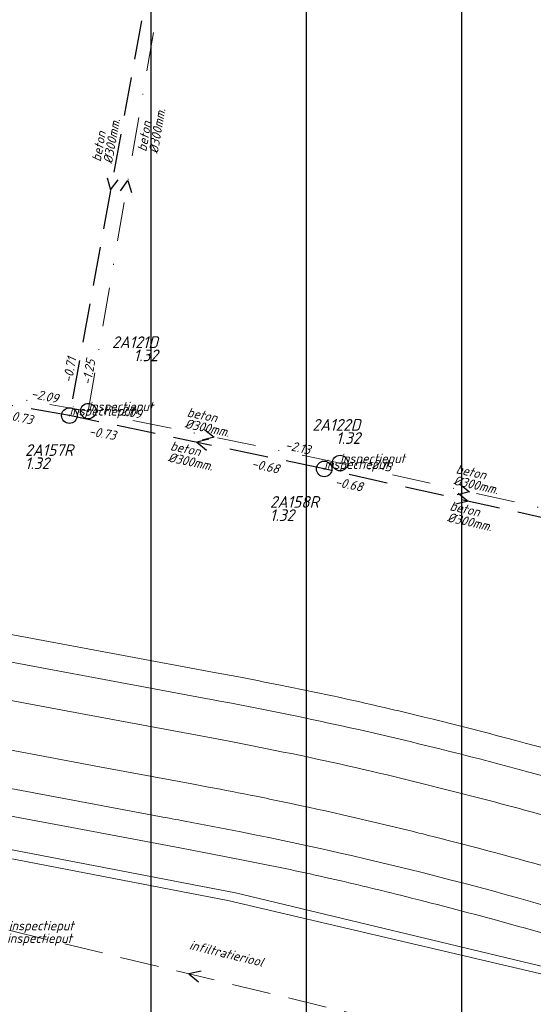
# Model space of a CAD drawing. Extents: x 148869 to 161638, y 453607 to 469810.
# Tile 785 of 1056: x 157100 to 157166, y 468252 to 468378. Entities that reach past the tile are written whole.
import ezdxf
from ezdxf.enums import TextEntityAlignment as Align
from ezdxf.lldxf.tags import DXFTag

# ---------------------------------------------------------------- set-up
doc = ezdxf.new("R2010")
doc.units = 0
doc.header["$PDMODE"] = 32
doc.header["$PDSIZE"] = 2
doc.linetypes.add('RI-HWA', pattern=[7.4, 5, -2.4])
doc.linetypes.add('RI-VWA', pattern=[11, 5, -3, 0, -3])
doc.layers.get('0').update_dxf_attribs({"linetype": 'CONTINUOUS'})
doc.layers.get('DEFPOINTS').update_dxf_attribs({"linetype": 'CONTINUOUS'})
for name, color, linetype in [('2022 hatch', 10, 'CONTINUOUS'), ('B-OI-RI-BOB-T18-niet meenemen', 252, 'CONTINUOUS'), ('B-OI-RI-DIAMETER-T18-niet meenemen', 252, 'CONTINUOUS'), ('B-OI-RI-HWA-PUTDEKSELHOOGTE-T25-niet meenemen', 252, 'CONTINUOUS'), ('B-OI-RI-HWA-PUTNUMMER-T25-niet meenemen', 252, 'CONTINUOUS'), ('B-OI-RI-HWA_TRANSPORTLEIDING-G-niet meenemen', 252, 'RI-HWA'), ('B-OI-RI-MATERIAAL-T18-niet meenemen', 252, 'CONTINUOUS'), ('B-OI-RI-STROOMRICHTING-S-niet meenemen', 252, 'CONTINUOUS'), ('B-OI-RI-VWA_PUTDEKSELHOOGTE-T25-niet meenemen', 252, 'CONTINUOUS'), ('gs dwa', 252, 'CONTINUOUS'), ('gs rwa', 252, 'CONTINUOUS')]:
    doc.layers.add(name, color=color, linetype=linetype)
for name, color, linetype, lineweight in [('B-OI-RI-HWA_IT TRANSPORTLEIDING-G', 134, 'RI-HWA', 18), ('B-OI-RI-PERSLEIDING-G-niet meenemen', 190, 'RI-PERS', 18), ('B-OI-RI-STRENGTYPE-T18', 31, 'CONTINUOUS', 18), ('B-OI-RI-STROOMRICHTING-S', 252, 'CONTINUOUS', 25), ('B-OI-RI-VWA_TRANSPORTLEIDING-G-niet meenemen', 252, 'RI-VWA', 18), ('B-RO-VH-VERHARDING_ASFALT-GV', 251, 'CONTINUOUS', 18)]:
    doc.layers.add(name, color=color, linetype=linetype, lineweight=lineweight)
doc.styles.add('iso15', font='ISO.shx', dxfattribs={"oblique": 15})
doc.styles.add('NLCS-ISO-M500-T18_CURSIEF', font='NLCS-ISO.ttf', dxfattribs={"oblique": 15, "height": 0.9})
doc.styles.add('NLCS-ISO-M750_CURSIEF', font='NLCS-ISO.ttf', dxfattribs={"oblique": 15})
tags = doc.linetypes.add('RI-PERS', pattern='A,7,-2,["P",Standard,S=1.8,R=0,X=-0.5,Y=-0.9],-2,7,-2,[102,NLCS.SHX,S=1,R=180,X=0,Y=0],-2', length=22).pattern_tags.tags
tags[6] = DXFTag(74, 10)

# ---------------------------------------------------------------- blocks, each defined once
blk = doc.blocks.new('ACMAP_ANN_TEMPLATE_strengtype')
at = {"color": 0, "linetype": 'ByBlock', "style": 'NLCS-ISO-M500-T18_CURSIEF', "oblique": 15}
blk.add_attdef('type', (-0.78, 3.09), '', height=1.2, dxfattribs=at)
blk = doc.blocks.new('ACMAP_ANN_TEMPLATE_type knoop')
at = {"layer": 'DEFPOINTS', "style": 'NLCS-ISO-M500-T18_CURSIEF', "oblique": 15}
blk.add_attdef('type_knoop', (0, 0), '', height=1.2, dxfattribs=at)
blk = doc.blocks.new('ACMAP_ANN_TEMPLATE_diam')
at = {"color": 0, "linetype": 'ByBlock', "style": 'iso15', "oblique": 15}
blk.add_attdef('diam', (0.5, -1.3), '', height=1.2, dxfattribs=at)
blk = doc.blocks.new('ACMAP_ANN_TEMPLATE_mat')
at = {"color": 0, "linetype": 'ByBlock', "style": 'iso15', "oblique": 15}
blk.add_attdef('mat', (0.5, 0.2), '', height=1.2, dxfattribs=at)
blk = doc.blocks.new('ACMAP_ANN_TEMPLATE_nap-l')
at = {"color": 0, "linetype": 'ByBlock', "style": 'iso15', "oblique": 15}
blk.add_attdef('nap-l', (3.3, 0.2), '', height=1.2, dxfattribs=at)
blk = doc.blocks.new('ACMAP_ANN_TEMPLATE_nap-r')
at = {"color": 0, "linetype": 'ByBlock', "style": 'iso15', "oblique": 15}
blk.add_attdef('nap-r', text='', height=1.2, dxfattribs=at).set_placement((-4.1, 0.2), align=Align.RIGHT)
blk = doc.blocks.new('ACMAP_ANN_TEMPLATE_puth-dwa')
at = {"color": 0, "linetype": 'ByBlock', "style": 'iso15', "oblique": 15}
blk.add_attdef('puth-dwa', text='', height=1.5, dxfattribs=at).set_placement((2.7, 1), align=Align.RIGHT)
blk = doc.blocks.new('ACMAP_ANN_TEMPLATE_putnr-dwa')
at = {"color": 0, "linetype": 'ByBlock', "style": 'iso15', "oblique": 15}
blk.add_attdef('putnr-dwa', text='', height=1.5, dxfattribs=at).set_placement((2.7, 2.7), align=Align.RIGHT)
blk = doc.blocks.new('ACMAP_ANN_TEMPLATE_puth-rwa')
at = {"color": 0, "linetype": 'ByBlock', "style": 'iso15', "oblique": 15}
blk.add_attdef('puth-rwa', (-2.7, -4.4), '', height=1.5, dxfattribs=at)
blk = doc.blocks.new('ACMAP_ANN_TEMPLATE_putnr-rwa')
at = {"color": 0, "linetype": 'ByBlock', "style": 'iso15', "oblique": 15}
blk.add_attdef('putnr-rwa', (-2.7, -2.7), '', height=1.5, dxfattribs=at)

msp = doc.modelspace()

# ---------------------------------------------------------------- hatches: boundary and pattern name
at = {"layer": '2022 hatch'}
h = msp.add_hatch(dxfattribs=at)
h.set_pattern_fill('ANSI31', color=256, scale=19.992, angle=45)
h.set_pattern_definition([(90, (0, 0), (-19.992, 0), [])])
h.paths.add_polyline_path([(158379.84, 467996.89), (158366.84, 468022.67), (158189.84, 468166.16), (157828.17, 468458.42), (157739.22, 468518.82), (157641.11, 468619.81), (157530.39, 468683.16), (157482.59, 468721.96), (157387.79, 468799.09), (157358.04, 468834.15), (157275.29, 468902.27), (157210.79, 468954.43), (157194.02, 469053.71), (156902.95, 469077.05), (156826.8, 468954.1), (156792.27, 468881.17), (156787.74, 468869.52), (156766.12, 468853.14), (156708.66, 468812.18), (156684.68, 468714.31), (156691.12, 468637.35), (156646.96, 468557.82), (156546.37, 468484.25), (156540.57, 468402.6), (156240.02, 468051.1), (156133.15, 468060.94), (155534.46, 467899.58), (155877.43, 467514.28), (156068.55, 467349.02), (156564.13, 467124.76), (157053.01, 467402.65), (157255.96, 467459.7), (157295.2, 467601.79), (157494.95, 467833.47), (157733.53, 467653.62), (157958.73, 467372.41), (158076.05, 467263.89), (158097.91, 467222.3), (158172.49, 467148.19), (158328.77, 467127.74), (158565.83, 467340.97), (158654.01, 467555.95), (158521.87, 467664.49), (158523.64, 467683.01), (158588.43, 467828.66)])

# ---------------------------------------------------------------- linework, layer by layer
at = {"layer": 'B-OI-RI-HWA_IT TRANSPORTLEIDING-G', "color": 251}
msp.add_line((157098.84, 468261.16), (157145.18, 468249.97), dxfattribs=at)
at = {"layer": 'B-OI-RI-HWA_TRANSPORTLEIDING-G-niet meenemen'}
for p, q in [((157117.23, 468385.38), (157106.64, 468327.34)), ((157106.64, 468327.34), (157054.55, 468336.37)), ((157139.41, 468320.48), (157106.64, 468327.34)), ((157176.41, 468312.21), (157139.41, 468320.48))]:
    msp.add_line(p, q, dxfattribs=at)
at = {"layer": 'B-OI-RI-PERSLEIDING-G-niet meenemen'}
for p, q in [((157128, 468266), (156715.2, 468345)), ((156714.5, 468344.3), (157127, 468265)), ((157204, 468247.7), (157128, 468266)), ((157127, 468265), (157203.3, 468247.1))]:
    msp.add_line(p, q, dxfattribs=at)
at = {"layer": 'B-OI-RI-STROOMRICHTING-S', "color": 251}
msp.add_lwpolyline([(157123.58, 468255.93), (157122.01, 468255.56), (157123.23, 468254.53)], dxfattribs=at)
at = {"layer": 'B-OI-RI-STROOMRICHTING-S-niet meenemen'}
for points in [[(157111.49, 468357.91), (157111.93, 468356.36), (157112.9, 468357.65)], [(157113.22, 468356.25), (157114.17, 468357.55), (157114.64, 468356.01)], [(157124, 468325.57), (157125.27, 468324.57), (157123.71, 468324.16)], [(157124.58, 468324.32), (157123.03, 468323.91), (157124.29, 468322.91)], [(157156.85, 468318.54), (157158.1, 468317.53), (157156.53, 468317.14)], [(157156.66, 468317.36), (157157.91, 468316.34), (157156.35, 468315.96)]]:
    msp.add_lwpolyline(points, dxfattribs=at)
at = {"layer": 'B-OI-RI-VWA_TRANSPORTLEIDING-G-niet meenemen'}
for p, q in [((157109.07, 468327.91), (157119.28, 468387.19)), ((157109.07, 468327.91), (157056.92, 468337.06)), ((157141.46, 468321.23), (157109.07, 468327.91)), ((157174.73, 468313.82), (157141.46, 468321.23))]:
    msp.add_line(p, q, dxfattribs=at)
at = {"layer": 'B-RO-VH-VERHARDING_ASFALT-GV', "flags": 128}
for points in [[(157133.78, 468292.69), (157131.74, 468293.08), (157131.03, 468293.22), (157128.63, 468293.69), (157125.06, 468294.36), (157113.6, 468296.51), (157095.41, 468299.89), (157075.24, 468303.64), (157070.05, 468304.62), (157063.97, 468305.77), (157047.78, 468308.79), (157029.61, 468312.18), (157028.48, 468312.38), (157027.78, 468308.96), (157056.47, 468303.6), (157090.44, 468297.25), (157124.42, 468290.93), (157124.7, 468290.88)], [(157126.97, 468285.51), (157123.53, 468286.15), (157111.96, 468288.31), (157093.78, 468291.71), (157073.58, 468295.48), (157056.66, 468298.65), (157053.12, 468299.31), (157044.51, 468300.92), (157031.96, 468303.3), (157031.15, 468303.47), (157030.45, 468300.04), (157051.1, 468296.15)], [(157025.65, 468293.12), (157024.99, 468289.67), (157036.06, 468287.62), (157036.32, 468287.56), (157051.54, 468284.73), (157070.71, 468281.15), (157090.85, 468277.38), (157099.61, 468275.74), (157109.03, 468273.98), (157120.84, 468271.76), (157125.03, 468270.97), (157129.19, 468270.15)], [(157118.24, 468275.8), (157081.99, 468282.59), (157059.23, 468286.85), (157048.61, 468288.82), (157031.64, 468292.21)], [(157064.09, 468290.86), (157072.2, 468289.35), (157092.34, 468285.59), (157110.52, 468282.19), (157122.37, 468279.98), (157124.52, 468279.58)], [(157151.11, 468280.26), (157148.55, 468280.89)]]:
    msp.add_lwpolyline(points, dxfattribs=at)
at = {"layer": 'B-RO-VH-VERHARDING_ASFALT-GV'}
for points in [[(157147.14, 468289.8, 0.00785), (157133.78, 468292.69)], [(157124.7, 468290.88, -0.021465), (157165.75, 468281.49)], [(157149.88, 468289.16, 0.001461), (157147.14, 468289.8)], [(157168.79, 468284.28, 0.008261), (157149.88, 468289.16)], [(157132.09, 468284.5, 0.002705), (157126.97, 468285.51)], [(157148.55, 468280.89, 0.010582), (157132.09, 468284.5)], [(157165.75, 468281.49, -0.013848), (157188.41, 468274.73)], [(157124.52, 468279.58, -0.006529), (157130.65, 468278.39)], [(157167.39, 468276.02, 0.006992), (157151.11, 468280.26)], [(157130.65, 468278.39, -0.002021), (157134.08, 468277.69)], [(157134.08, 468277.69, -0.010311), (157151.64, 468273.66)], [(157121.48, 468275.19, 0.00155), (157118.24, 468275.8)], [(157178.57, 468261.13, 0.03002), (157121.48, 468275.19)], [(157151.64, 468273.66, -0.00199), (157155.19, 468272.77)], [(157155.19, 468272.77, -0.008239), (157171.44, 468268.34)], [(157129.19, 468270.15, -0.007239), (157139.56, 468267.97)], [(157139.56, 468267.97, -0.006925), (157149.23, 468265.66)], [(157149.23, 468265.66, -0.005774), (157161.87, 468262.37)], [(157161.87, 468262.37, -0.003235), (157169.03, 468260.36)]]:
    msp.add_lwpolyline(points, format="xyb", dxfattribs=at)
at = {"layer": 'gs dwa'}
for p in [(157109.07, 468327.91), (157141.46, 468321.23)]:
    msp.add_point(p, dxfattribs=at)
at = {"layer": 'gs rwa'}
for p in [(157106.64, 468327.34), (157139.41, 468320.48)]:
    msp.add_point(p, dxfattribs=at)

# ---------------------------------------------------------------- block references
at = {"layer": 'B-OI-RI-BOB-T18-niet meenemen'}
ref = msp.add_blockref('ACMAP_ANN_TEMPLATE_nap-l', (157109.07, 468327.91), dxfattribs=dict(at, rotation=80.22762685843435))
ref.add_attrib('nap-l', '-1.25', (157109.43, 468331.2), dxfattribs={"layer": '0', "color": 0, "linetype": 'ByBlock', "height": 1.2, "rotation": 80.2276, "style": 'NLCS-ISO-M750_CURSIEF', "oblique": 15})
ref = msp.add_blockref('ACMAP_ANN_TEMPLATE_nap-r', (157108.49, 468338.7), dxfattribs=dict(at, rotation=79.65954019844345))
ref.add_attrib('nap-r', '-0.71', dxfattribs={"layer": '0', "color": 0, "linetype": 'ByBlock', "height": 1.2, "rotation": 79.6595, "style": 'NLCS-ISO-M750_CURSIEF', "oblique": 15}).set_placement((157107.55, 468334.7), align=Align.RIGHT)
ref = msp.add_blockref('ACMAP_ANN_TEMPLATE_nap-r', (157109.07, 468327.91), dxfattribs=dict(at, rotation=348.3469017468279))
ref.add_attrib('nap-r', '-2.09', dxfattribs={"layer": '0', "color": 0, "linetype": 'ByBlock', "height": 1.2, "rotation": 348.3469, "style": 'NLCS-ISO-M750_CURSIEF', "oblique": 15}).set_placement((157105.09, 468328.93), align=Align.RIGHT)
ref = msp.add_blockref('ACMAP_ANN_TEMPLATE_nap-l', (157109.07, 468327.91), dxfattribs=dict(at, rotation=350.0484383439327))
ref.add_attrib('nap-l', '-2.09', (157112.35, 468327.54), dxfattribs={"layer": '0', "color": 0, "linetype": 'ByBlock', "height": 1.2, "rotation": 350.0484, "style": 'NLCS-ISO-M750_CURSIEF', "oblique": 15})
ref = msp.add_blockref('ACMAP_ANN_TEMPLATE_nap-r', (157105.78, 468325.15), dxfattribs=dict(at, rotation=348.1765639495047))
ref.add_attrib('nap-r', '-0.73', dxfattribs={"layer": '0', "color": 0, "linetype": 'ByBlock', "height": 1.2, "rotation": 348.1766, "style": 'NLCS-ISO-M750_CURSIEF', "oblique": 15}).set_placement((157101.81, 468326.19), align=Align.RIGHT)
ref = msp.add_blockref('ACMAP_ANN_TEMPLATE_nap-l', (157105.78, 468325.15), dxfattribs=dict(at, rotation=350.1652969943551))
ref.add_attrib('nap-l', '-0.73', (157109.07, 468324.78), dxfattribs={"layer": '0', "color": 0, "linetype": 'ByBlock', "height": 1.2, "rotation": 350.1653, "style": 'NLCS-ISO-M750_CURSIEF', "oblique": 15})
ref = msp.add_blockref('ACMAP_ANN_TEMPLATE_nap-r', (157141.46, 468321.23), dxfattribs=dict(at, rotation=347.4438434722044))
ref.add_attrib('nap-r', '-2.13', dxfattribs={"layer": '0', "color": 0, "linetype": 'ByBlock', "height": 1.2, "rotation": 347.4438, "style": 'NLCS-ISO-M750_CURSIEF', "oblique": 15}).set_placement((157137.5, 468322.32), align=Align.RIGHT)
ref = msp.add_blockref('ACMAP_ANN_TEMPLATE_nap-r', (157137.46, 468318.77), dxfattribs=dict(at, rotation=347.4007077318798))
ref.add_attrib('nap-r', '-0.68', dxfattribs={"layer": '0', "color": 0, "linetype": 'ByBlock', "height": 1.2, "rotation": 347.4007, "style": 'NLCS-ISO-M750_CURSIEF', "oblique": 15}).set_placement((157133.5, 468319.86), align=Align.RIGHT)
ref = msp.add_blockref('ACMAP_ANN_TEMPLATE_nap-l', (157141.46, 468321.23), dxfattribs=dict(at, rotation=348.3469017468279))
ref.add_attrib('nap-l', '-2.13', (157144.73, 468320.76), dxfattribs={"layer": '0', "color": 0, "linetype": 'ByBlock', "height": 1.2, "rotation": 348.3469, "style": 'NLCS-ISO-M750_CURSIEF', "oblique": 15})
ref = msp.add_blockref('ACMAP_ANN_TEMPLATE_nap-l', (157137.46, 468318.77), dxfattribs=dict(at, rotation=348.1765639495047))
ref.add_attrib('nap-l', '-0.68', (157140.73, 468318.29), dxfattribs={"layer": '0', "color": 0, "linetype": 'ByBlock', "height": 1.2, "rotation": 348.1766, "style": 'NLCS-ISO-M750_CURSIEF', "oblique": 15})
at = {"layer": 'B-OI-RI-DIAMETER-T18-niet meenemen'}
ref = msp.add_blockref('ACMAP_ANN_TEMPLATE_diam', (157116.64, 468360.69), dxfattribs=dict(at, rotation=80.22762685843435))
ref.add_attrib('diam', '%%c300mm.', (157118.01, 468360.96), dxfattribs={"layer": '0', "color": 0, "linetype": 'ByBlock', "height": 1.2, "rotation": 80.2276, "style": 'NLCS-ISO-M750_CURSIEF', "oblique": 15})
ref = msp.add_blockref('ACMAP_ANN_TEMPLATE_diam', (157110.77, 468359.39), dxfattribs=dict(at, rotation=79.65954019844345))
ref.add_attrib('diam', '%%c300mm.', (157112.13, 468359.65), dxfattribs={"layer": '0', "color": 0, "linetype": 'ByBlock', "height": 1.2, "rotation": 79.6595, "style": 'NLCS-ISO-M750_CURSIEF', "oblique": 15})
ref = msp.add_blockref('ACMAP_ANN_TEMPLATE_diam', (157121.17, 468327.14), dxfattribs=dict(at, rotation=348.3469017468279))
ref.add_attrib('diam', '%%c300mm.', (157121.4, 468325.77), dxfattribs={"layer": '0', "color": 0, "linetype": 'ByBlock', "height": 1.2, "rotation": 348.3469, "style": 'NLCS-ISO-M750_CURSIEF', "oblique": 15})
ref = msp.add_blockref('ACMAP_ANN_TEMPLATE_diam', (157119.02, 468322.82), dxfattribs=dict(at, rotation=348.1765639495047))
ref.add_attrib('diam', '%%c300mm.', (157119.25, 468321.44), dxfattribs={"layer": '0', "color": 0, "linetype": 'ByBlock', "height": 1.2, "rotation": 348.1766, "style": 'NLCS-ISO-M750_CURSIEF', "oblique": 15})
ref = msp.add_blockref('ACMAP_ANN_TEMPLATE_diam', (157155.76, 468319.86), dxfattribs=dict(at, rotation=347.4438434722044))
ref.add_attrib('diam', '%%c300mm.', (157155.97, 468318.48), dxfattribs={"layer": '0', "color": 0, "linetype": 'ByBlock', "height": 1.2, "rotation": 347.4438, "style": 'NLCS-ISO-M750_CURSIEF', "oblique": 15})
ref = msp.add_blockref('ACMAP_ANN_TEMPLATE_diam', (157154.96, 468315.11), dxfattribs=dict(at, rotation=347.4007077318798))
ref.add_attrib('diam', '%%c300mm.', (157155.16, 468313.73), dxfattribs={"layer": '0', "color": 0, "linetype": 'ByBlock', "height": 1.2, "rotation": 347.4007, "style": 'NLCS-ISO-M750_CURSIEF', "oblique": 15})
at = {"layer": 'B-OI-RI-HWA-PUTDEKSELHOOGTE-T25-niet meenemen'}
ref = msp.add_blockref('ACMAP_ANN_TEMPLATE_puth-rwa', (157103.63, 468324.86), dxfattribs=at)
ref.add_attrib('puth-rwa', '1.32', (157100.93, 468320.46), dxfattribs={"layer": '0', "color": 0, "linetype": 'ByBlock', "height": 1.5, "style": 'NLCS-ISO-M750_CURSIEF', "oblique": 15})
ref = msp.add_blockref('ACMAP_ANN_TEMPLATE_puth-rwa', (157135.13, 468318.19), dxfattribs=at)
ref.add_attrib('puth-rwa', '1.32', (157132.43, 468313.79), dxfattribs={"layer": '0', "color": 0, "linetype": 'ByBlock', "height": 1.5, "style": 'NLCS-ISO-M750_CURSIEF', "oblique": 15})
at = {"layer": 'B-OI-RI-HWA-PUTNUMMER-T25-niet meenemen'}
ref = msp.add_blockref('ACMAP_ANN_TEMPLATE_putnr-rwa', (157103.63, 468324.86), dxfattribs=at)
ref.add_attrib('putnr-rwa', '2A157R', (157100.93, 468322.16), dxfattribs={"layer": '0', "color": 0, "linetype": 'ByBlock', "height": 1.5, "style": 'NLCS-ISO-M750_CURSIEF', "oblique": 15})
ref = msp.add_blockref('ACMAP_ANN_TEMPLATE_putnr-rwa', (157135.13, 468318.19), dxfattribs=at)
ref.add_attrib('putnr-rwa', '2A158R', (157132.43, 468315.49), dxfattribs={"layer": '0', "color": 0, "linetype": 'ByBlock', "height": 1.5, "style": 'NLCS-ISO-M750_CURSIEF', "oblique": 15})
at = {"layer": 'B-OI-RI-MATERIAAL-T18-niet meenemen'}
ref = msp.add_blockref('ACMAP_ANN_TEMPLATE_mat', (157116.64, 468360.69), dxfattribs=dict(at, rotation=80.22762685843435))
ref.add_attrib('mat', 'beton', (157116.53, 468361.21), dxfattribs={"layer": '0', "color": 0, "linetype": 'ByBlock', "height": 1.2, "rotation": 80.2276, "style": 'NLCS-ISO-M750_CURSIEF', "oblique": 15})
ref = msp.add_blockref('ACMAP_ANN_TEMPLATE_mat', (157110.77, 468359.39), dxfattribs=dict(at, rotation=79.65954019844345))
ref.add_attrib('mat', 'beton', (157110.66, 468359.92), dxfattribs={"layer": '0', "color": 0, "linetype": 'ByBlock', "height": 1.2, "rotation": 79.6595, "style": 'NLCS-ISO-M750_CURSIEF', "oblique": 15})
ref = msp.add_blockref('ACMAP_ANN_TEMPLATE_mat', (157121.17, 468327.14), dxfattribs=dict(at, rotation=348.3469017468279))
ref.add_attrib('mat', 'beton', (157121.7, 468327.23), dxfattribs={"layer": '0', "color": 0, "linetype": 'ByBlock', "height": 1.2, "rotation": 348.3469, "style": 'NLCS-ISO-M750_CURSIEF', "oblique": 15})
ref = msp.add_blockref('ACMAP_ANN_TEMPLATE_mat', (157119.02, 468322.82), dxfattribs=dict(at, rotation=348.1765639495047))
ref.add_attrib('mat', 'beton', (157119.55, 468322.91), dxfattribs={"layer": '0', "color": 0, "linetype": 'ByBlock', "height": 1.2, "rotation": 348.1766, "style": 'NLCS-ISO-M750_CURSIEF', "oblique": 15})
ref = msp.add_blockref('ACMAP_ANN_TEMPLATE_mat', (157155.76, 468319.86), dxfattribs=dict(at, rotation=347.4438434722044))
ref.add_attrib('mat', 'beton', (157156.29, 468319.94), dxfattribs={"layer": '0', "color": 0, "linetype": 'ByBlock', "height": 1.2, "rotation": 347.4438, "style": 'NLCS-ISO-M750_CURSIEF', "oblique": 15})
ref = msp.add_blockref('ACMAP_ANN_TEMPLATE_mat', (157154.96, 468315.11), dxfattribs=dict(at, rotation=347.4007077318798))
ref.add_attrib('mat', 'beton', (157155.49, 468315.19), dxfattribs={"layer": '0', "color": 0, "linetype": 'ByBlock', "height": 1.2, "rotation": 347.4007, "style": 'NLCS-ISO-M750_CURSIEF', "oblique": 15})
at = {"layer": 'B-OI-RI-STRENGTYPE-T18', "color": 251, "rotation": 346.4243283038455}
msp.add_blockref('ACMAP_ANN_TEMPLATE_strengtype', (157122.01, 468255.56), dxfattribs=at).add_auto_attribs({'type': 'infiltratieriool'})
at = {"layer": 'B-OI-RI-VWA_PUTDEKSELHOOGTE-T25-niet meenemen'}
ref = msp.add_blockref('ACMAP_ANN_TEMPLATE_putnr-dwa', (157115.33, 468333.33), dxfattribs=at)
ref.add_attrib('putnr-dwa', '2A121D', dxfattribs={"layer": '0', "color": 0, "linetype": 'ByBlock', "height": 1.5, "style": 'NLCS-ISO-M750_CURSIEF', "oblique": 15}).set_placement((157118.03, 468336.03), align=Align.RIGHT)
ref = msp.add_blockref('ACMAP_ANN_TEMPLATE_puth-dwa', (157115.33, 468333.33), dxfattribs=at)
ref.add_attrib('puth-dwa', '1.32', dxfattribs={"layer": '0', "color": 0, "linetype": 'ByBlock', "height": 1.5, "style": 'NLCS-ISO-M750_CURSIEF', "oblique": 15}).set_placement((157118.03, 468334.33), align=Align.RIGHT)
ref = msp.add_blockref('ACMAP_ANN_TEMPLATE_putnr-dwa', (157141.36, 468322.7), dxfattribs=at)
ref.add_attrib('putnr-dwa', '2A122D', dxfattribs={"layer": '0', "color": 0, "linetype": 'ByBlock', "height": 1.5, "style": 'NLCS-ISO-M750_CURSIEF', "oblique": 15}).set_placement((157144.06, 468325.4), align=Align.RIGHT)
ref = msp.add_blockref('ACMAP_ANN_TEMPLATE_puth-dwa', (157141.36, 468322.7), dxfattribs=at)
ref.add_attrib('puth-dwa', '1.32', dxfattribs={"layer": '0', "color": 0, "linetype": 'ByBlock', "height": 1.5, "style": 'NLCS-ISO-M750_CURSIEF', "oblique": 15}).set_placement((157144.06, 468323.7), align=Align.RIGHT)
at = {"layer": 'DEFPOINTS'}
for p in [(157106.64, 468327.34), (157109.07, 468327.91), (157141.46, 468321.23), (157139.41, 468320.48), (157098.84, 468261.16), (157098.62, 468259.54)]:
    msp.add_blockref('ACMAP_ANN_TEMPLATE_type knoop', p, dxfattribs=at).add_auto_attribs({'type_knoop': 'inspectieput'})

doc.saveas('drawing.dxf')
